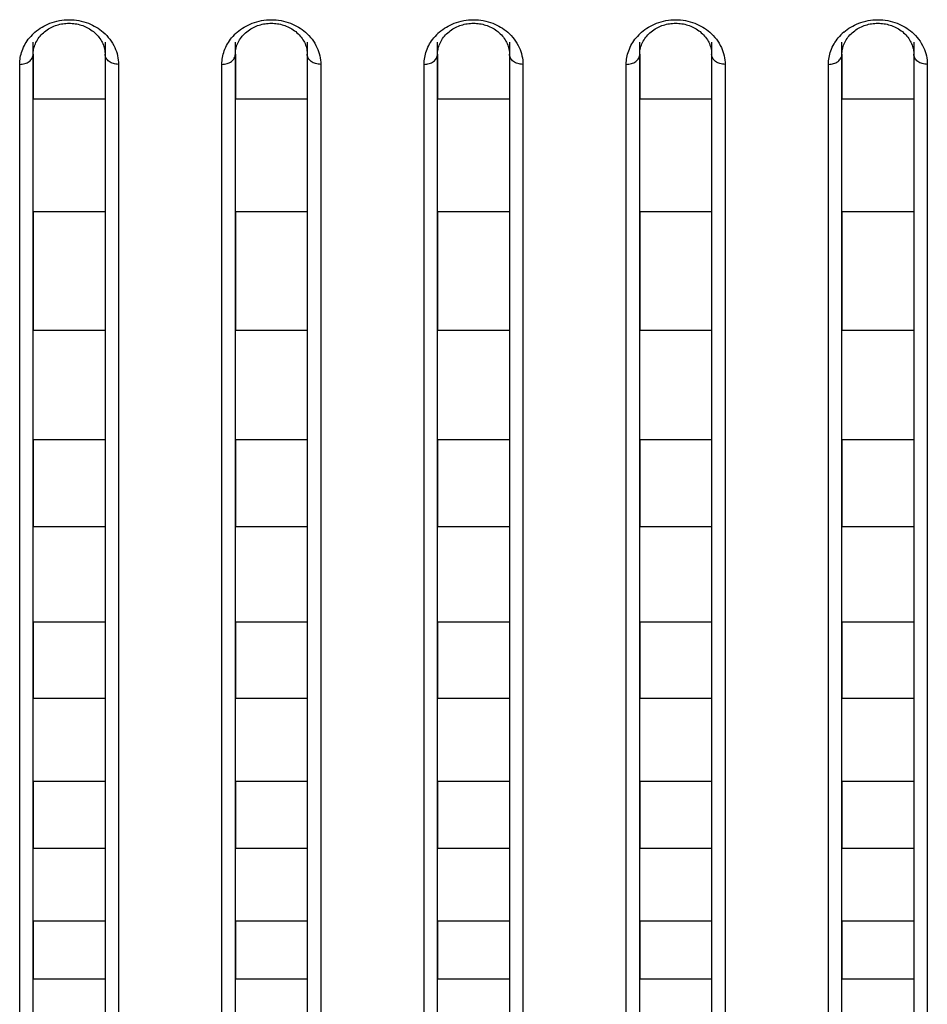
# Model space of a CAD drawing. Header units: millimetres. Extents: x -6054 to 364, y -1866 to 3094.
# Tile 326 of 360: x -3420 to -3399, y 1493 to 1515. Entities that reach past the tile are written whole.
import ezdxf

# ---------------------------------------------------------------- set-up
doc = ezdxf.new("R2010")
doc.units = ezdxf.units.MM
doc.header["$LTSCALE"] = 65.395
doc.layers.get('0').update_dxf_attribs({"linetype": 'CONTINUOUS'})

msp = doc.modelspace()

# ---------------------------------------------------------------- linework, layer by layer
at = {"linetype": 'Continuous'}
for p, q in [((-3419.223, 1484.478), (-3419.223, 1514.359)), ((-3417.623, 1514.359), (-3417.623, 1484.478)), ((-3414.723, 1484.478), (-3414.723, 1514.359)), ((-3413.123, 1514.359), (-3413.123, 1484.478)), ((-3410.223, 1484.478), (-3410.223, 1514.359)), ((-3408.623, 1514.359), (-3408.623, 1484.478)), ((-3405.723, 1484.478), (-3405.723, 1514.359)), ((-3404.123, 1514.359), (-3404.123, 1484.478)), ((-3401.223, 1484.478), (-3401.223, 1514.359)), ((-3399.623, 1514.359), (-3399.623, 1484.478)), ((-3419.223, 1514.091), (-3419.223, 1513.095)), ((-3419.223, 1514.091), (-3419.223, 1513.095)), ((-3417.623, 1514.091), (-3417.623, 1513.095)), ((-3417.623, 1514.091), (-3417.623, 1513.095)), ((-3414.723, 1514.091), (-3414.723, 1513.095)), ((-3414.723, 1514.091), (-3414.723, 1513.095)), ((-3413.123, 1514.091), (-3413.123, 1513.095)), ((-3413.123, 1514.091), (-3413.123, 1513.095)), ((-3410.223, 1514.091), (-3410.223, 1513.095)), ((-3410.223, 1514.091), (-3410.223, 1513.095)), ((-3408.623, 1514.091), (-3408.623, 1513.095)), ((-3408.623, 1514.091), (-3408.623, 1513.095)), ((-3405.723, 1514.091), (-3405.723, 1513.095)), ((-3405.723, 1514.091), (-3405.723, 1513.095)), ((-3404.123, 1514.091), (-3404.123, 1513.095)), ((-3404.123, 1514.091), (-3404.123, 1513.095)), ((-3401.223, 1514.091), (-3401.223, 1513.095)), ((-3401.223, 1514.091), (-3401.223, 1513.095)), ((-3399.623, 1514.091), (-3399.623, 1513.095)), ((-3399.623, 1514.091), (-3399.623, 1513.095)), ((-3419.523, 1484.178), (-3419.523, 1513.867)), ((-3417.323, 1513.867), (-3417.323, 1484.178)), ((-3415.023, 1484.178), (-3415.023, 1513.867)), ((-3412.823, 1513.867), (-3412.823, 1484.178)), ((-3410.523, 1484.178), (-3410.523, 1513.867)), ((-3408.323, 1513.867), (-3408.323, 1484.178)), ((-3406.023, 1484.178), (-3406.023, 1513.867)), ((-3403.823, 1513.867), (-3403.823, 1484.178)), ((-3401.523, 1484.178), (-3401.523, 1513.867)), ((-3399.323, 1513.867), (-3399.323, 1484.178)), ((-3417.623, 1513.095), (-3419.223, 1513.095)), ((-3417.623, 1513.095), (-3419.223, 1513.095)), ((-3413.123, 1513.095), (-3414.723, 1513.095)), ((-3413.123, 1513.095), (-3414.723, 1513.095)), ((-3408.623, 1513.095), (-3410.223, 1513.095)), ((-3408.623, 1513.095), (-3410.223, 1513.095)), ((-3404.123, 1513.095), (-3405.723, 1513.095)), ((-3404.123, 1513.095), (-3405.723, 1513.095)), ((-3399.623, 1513.095), (-3401.223, 1513.095)), ((-3399.623, 1513.095), (-3401.223, 1513.095)), ((-3417.623, 1510.583), (-3419.223, 1510.583)), ((-3417.623, 1510.583), (-3419.223, 1510.583)), ((-3419.223, 1510.583), (-3419.223, 1507.945)), ((-3419.223, 1510.583), (-3419.223, 1507.945)), ((-3417.623, 1510.583), (-3417.623, 1507.945)), ((-3417.623, 1510.583), (-3417.623, 1507.945)), ((-3413.123, 1510.583), (-3414.723, 1510.583)), ((-3413.123, 1510.583), (-3414.723, 1510.583)), ((-3414.723, 1510.583), (-3414.723, 1507.945)), ((-3414.723, 1510.583), (-3414.723, 1507.945)), ((-3413.123, 1510.583), (-3413.123, 1507.945)), ((-3413.123, 1510.583), (-3413.123, 1507.945)), ((-3408.623, 1510.583), (-3410.223, 1510.583)), ((-3408.623, 1510.583), (-3410.223, 1510.583)), ((-3410.223, 1510.583), (-3410.223, 1507.945)), ((-3410.223, 1510.583), (-3410.223, 1507.945)), ((-3408.623, 1510.583), (-3408.623, 1507.945)), ((-3408.623, 1510.583), (-3408.623, 1507.945)), ((-3404.123, 1510.583), (-3405.723, 1510.583)), ((-3404.123, 1510.583), (-3405.723, 1510.583)), ((-3405.723, 1510.583), (-3405.723, 1507.945)), ((-3405.723, 1510.583), (-3405.723, 1507.945)), ((-3404.123, 1510.583), (-3404.123, 1507.945)), ((-3404.123, 1510.583), (-3404.123, 1507.945)), ((-3399.623, 1510.583), (-3401.223, 1510.583)), ((-3399.623, 1510.583), (-3401.223, 1510.583)), ((-3401.223, 1510.583), (-3401.223, 1507.945)), ((-3401.223, 1510.583), (-3401.223, 1507.945)), ((-3399.623, 1510.583), (-3399.623, 1507.945)), ((-3399.623, 1510.583), (-3399.623, 1507.945)), ((-3417.623, 1507.945), (-3419.223, 1507.945)), ((-3417.623, 1507.945), (-3419.223, 1507.945)), ((-3413.123, 1507.945), (-3414.723, 1507.945)), ((-3413.123, 1507.945), (-3414.723, 1507.945)), ((-3408.623, 1507.945), (-3410.223, 1507.945)), ((-3408.623, 1507.945), (-3410.223, 1507.945)), ((-3404.123, 1507.945), (-3405.723, 1507.945)), ((-3404.123, 1507.945), (-3405.723, 1507.945)), ((-3399.623, 1507.945), (-3401.223, 1507.945)), ((-3399.623, 1507.945), (-3401.223, 1507.945)), ((-3417.623, 1505.516), (-3419.223, 1505.516)), ((-3417.623, 1505.516), (-3419.223, 1505.516)), ((-3419.223, 1505.516), (-3419.223, 1503.576)), ((-3419.223, 1505.516), (-3419.223, 1503.576)), ((-3417.623, 1505.516), (-3417.623, 1503.576)), ((-3417.623, 1505.516), (-3417.623, 1503.576)), ((-3413.123, 1505.516), (-3414.723, 1505.516)), ((-3413.123, 1505.516), (-3414.723, 1505.516)), ((-3414.723, 1505.516), (-3414.723, 1503.576)), ((-3414.723, 1505.516), (-3414.723, 1503.576)), ((-3413.123, 1505.516), (-3413.123, 1503.576)), ((-3413.123, 1505.516), (-3413.123, 1503.576)), ((-3408.623, 1505.516), (-3410.223, 1505.516)), ((-3408.623, 1505.516), (-3410.223, 1505.516)), ((-3410.223, 1505.516), (-3410.223, 1503.576)), ((-3410.223, 1505.516), (-3410.223, 1503.576)), ((-3408.623, 1505.516), (-3408.623, 1503.576)), ((-3408.623, 1505.516), (-3408.623, 1503.576)), ((-3404.123, 1505.516), (-3405.723, 1505.516)), ((-3404.123, 1505.516), (-3405.723, 1505.516)), ((-3405.723, 1505.516), (-3405.723, 1503.576)), ((-3405.723, 1505.516), (-3405.723, 1503.576)), ((-3404.123, 1505.516), (-3404.123, 1503.576)), ((-3404.123, 1505.516), (-3404.123, 1503.576)), ((-3399.623, 1505.516), (-3401.223, 1505.516)), ((-3399.623, 1505.516), (-3401.223, 1505.516)), ((-3401.223, 1505.516), (-3401.223, 1503.576)), ((-3401.223, 1505.516), (-3401.223, 1503.576)), ((-3399.623, 1505.516), (-3399.623, 1503.576)), ((-3399.623, 1505.516), (-3399.623, 1503.576)), ((-3417.623, 1503.576), (-3419.223, 1503.576)), ((-3417.623, 1503.576), (-3419.223, 1503.576)), ((-3413.123, 1503.576), (-3414.723, 1503.576)), ((-3413.123, 1503.576), (-3414.723, 1503.576)), ((-3408.623, 1503.576), (-3410.223, 1503.576)), ((-3408.623, 1503.576), (-3410.223, 1503.576)), ((-3404.123, 1503.576), (-3405.723, 1503.576)), ((-3404.123, 1503.576), (-3405.723, 1503.576)), ((-3399.623, 1503.576), (-3401.223, 1503.576)), ((-3399.623, 1503.576), (-3401.223, 1503.576)), ((-3417.623, 1501.459), (-3419.223, 1501.459)), ((-3417.623, 1501.459), (-3419.223, 1501.459)), ((-3419.223, 1501.459), (-3419.223, 1499.762)), ((-3419.223, 1501.459), (-3419.223, 1499.762)), ((-3417.623, 1501.459), (-3417.623, 1499.762)), ((-3417.623, 1501.459), (-3417.623, 1499.762)), ((-3413.123, 1501.459), (-3414.723, 1501.459)), ((-3413.123, 1501.459), (-3414.723, 1501.459)), ((-3414.723, 1501.459), (-3414.723, 1499.762)), ((-3414.723, 1501.459), (-3414.723, 1499.762)), ((-3413.123, 1501.459), (-3413.123, 1499.762)), ((-3413.123, 1501.459), (-3413.123, 1499.762)), ((-3408.623, 1501.459), (-3410.223, 1501.459)), ((-3408.623, 1501.459), (-3410.223, 1501.459)), ((-3410.223, 1501.459), (-3410.223, 1499.762)), ((-3410.223, 1501.459), (-3410.223, 1499.762)), ((-3408.623, 1501.459), (-3408.623, 1499.762)), ((-3408.623, 1501.459), (-3408.623, 1499.762)), ((-3404.123, 1501.459), (-3405.723, 1501.459)), ((-3404.123, 1501.459), (-3405.723, 1501.459)), ((-3405.723, 1501.459), (-3405.723, 1499.762)), ((-3405.723, 1501.459), (-3405.723, 1499.762)), ((-3404.123, 1501.459), (-3404.123, 1499.762)), ((-3404.123, 1501.459), (-3404.123, 1499.762)), ((-3399.623, 1501.459), (-3401.223, 1501.459)), ((-3399.623, 1501.459), (-3401.223, 1501.459)), ((-3401.223, 1501.459), (-3401.223, 1499.762)), ((-3401.223, 1501.459), (-3401.223, 1499.762)), ((-3399.623, 1501.459), (-3399.623, 1499.762)), ((-3399.623, 1501.459), (-3399.623, 1499.762)), ((-3417.623, 1499.762), (-3419.223, 1499.762)), ((-3417.623, 1499.762), (-3419.223, 1499.762)), ((-3413.123, 1499.762), (-3414.723, 1499.762)), ((-3413.123, 1499.762), (-3414.723, 1499.762)), ((-3408.623, 1499.762), (-3410.223, 1499.762)), ((-3408.623, 1499.762), (-3410.223, 1499.762)), ((-3404.123, 1499.762), (-3405.723, 1499.762)), ((-3404.123, 1499.762), (-3405.723, 1499.762)), ((-3399.623, 1499.762), (-3401.223, 1499.762)), ((-3399.623, 1499.762), (-3401.223, 1499.762)), ((-3417.623, 1497.91), (-3419.223, 1497.91)), ((-3417.623, 1497.91), (-3419.223, 1497.91)), ((-3419.223, 1497.91), (-3419.223, 1496.425)), ((-3419.223, 1497.91), (-3419.223, 1496.425)), ((-3417.623, 1497.91), (-3417.623, 1496.425)), ((-3417.623, 1497.91), (-3417.623, 1496.425)), ((-3413.123, 1497.91), (-3414.723, 1497.91)), ((-3413.123, 1497.91), (-3414.723, 1497.91)), ((-3414.723, 1497.91), (-3414.723, 1496.425)), ((-3414.723, 1497.91), (-3414.723, 1496.425)), ((-3413.123, 1497.91), (-3413.123, 1496.425)), ((-3413.123, 1497.91), (-3413.123, 1496.425)), ((-3408.623, 1497.91), (-3410.223, 1497.91)), ((-3408.623, 1497.91), (-3410.223, 1497.91)), ((-3410.223, 1497.91), (-3410.223, 1496.425)), ((-3410.223, 1497.91), (-3410.223, 1496.425)), ((-3408.623, 1497.91), (-3408.623, 1496.425)), ((-3408.623, 1497.91), (-3408.623, 1496.425)), ((-3404.123, 1497.91), (-3405.723, 1497.91)), ((-3404.123, 1497.91), (-3405.723, 1497.91)), ((-3405.723, 1497.91), (-3405.723, 1496.425)), ((-3405.723, 1497.91), (-3405.723, 1496.425)), ((-3404.123, 1497.91), (-3404.123, 1496.425)), ((-3404.123, 1497.91), (-3404.123, 1496.425)), ((-3399.623, 1497.91), (-3401.223, 1497.91)), ((-3399.623, 1497.91), (-3401.223, 1497.91)), ((-3401.223, 1497.91), (-3401.223, 1496.425)), ((-3401.223, 1497.91), (-3401.223, 1496.425)), ((-3399.623, 1497.91), (-3399.623, 1496.425)), ((-3399.623, 1497.91), (-3399.623, 1496.425)), ((-3417.623, 1496.425), (-3419.223, 1496.425)), ((-3417.623, 1496.425), (-3419.223, 1496.425)), ((-3413.123, 1496.425), (-3414.723, 1496.425)), ((-3413.123, 1496.425), (-3414.723, 1496.425)), ((-3408.623, 1496.425), (-3410.223, 1496.425)), ((-3408.623, 1496.425), (-3410.223, 1496.425)), ((-3404.123, 1496.425), (-3405.723, 1496.425)), ((-3404.123, 1496.425), (-3405.723, 1496.425)), ((-3399.623, 1496.425), (-3401.223, 1496.425)), ((-3399.623, 1496.425), (-3401.223, 1496.425)), ((-3417.623, 1494.806), (-3419.223, 1494.806)), ((-3417.623, 1494.806), (-3419.223, 1494.806)), ((-3419.223, 1494.806), (-3419.223, 1493.513)), ((-3419.223, 1494.806), (-3419.223, 1493.513)), ((-3417.623, 1494.806), (-3417.623, 1493.513)), ((-3417.623, 1494.806), (-3417.623, 1493.513)), ((-3413.123, 1494.806), (-3414.723, 1494.806)), ((-3413.123, 1494.806), (-3414.723, 1494.806)), ((-3414.723, 1494.806), (-3414.723, 1493.513)), ((-3414.723, 1494.806), (-3414.723, 1493.513)), ((-3413.123, 1494.806), (-3413.123, 1493.513)), ((-3413.123, 1494.806), (-3413.123, 1493.513)), ((-3408.623, 1494.806), (-3410.223, 1494.806)), ((-3408.623, 1494.806), (-3410.223, 1494.806)), ((-3410.223, 1494.806), (-3410.223, 1493.513)), ((-3410.223, 1494.806), (-3410.223, 1493.513)), ((-3408.623, 1494.806), (-3408.623, 1493.513)), ((-3408.623, 1494.806), (-3408.623, 1493.513)), ((-3404.123, 1494.806), (-3405.723, 1494.806)), ((-3404.123, 1494.806), (-3405.723, 1494.806)), ((-3405.723, 1494.806), (-3405.723, 1493.513)), ((-3405.723, 1494.806), (-3405.723, 1493.513)), ((-3404.123, 1494.806), (-3404.123, 1493.513)), ((-3404.123, 1494.806), (-3404.123, 1493.513)), ((-3399.623, 1494.806), (-3401.223, 1494.806)), ((-3399.623, 1494.806), (-3401.223, 1494.806)), ((-3401.223, 1494.806), (-3401.223, 1493.513)), ((-3401.223, 1494.806), (-3401.223, 1493.513)), ((-3399.623, 1494.806), (-3399.623, 1493.513)), ((-3399.623, 1494.806), (-3399.623, 1493.513)), ((-3417.623, 1493.513), (-3419.223, 1493.513)), ((-3417.623, 1493.513), (-3419.223, 1493.513)), ((-3413.123, 1493.513), (-3414.723, 1493.513)), ((-3413.123, 1493.513), (-3414.723, 1493.513)), ((-3408.623, 1493.513), (-3410.223, 1493.513)), ((-3408.623, 1493.513), (-3410.223, 1493.513)), ((-3404.123, 1493.513), (-3405.723, 1493.513)), ((-3404.123, 1493.513), (-3405.723, 1493.513)), ((-3399.623, 1493.513), (-3401.223, 1493.513)), ((-3399.623, 1493.513), (-3401.223, 1493.513))]:
    msp.add_line(p, q, dxfattribs=at)
for points in [[(-3419.128, 1514.412), (-3419.11, 1514.44), (-3419.09, 1514.468), (-3419.068, 1514.495), (-3419.045, 1514.521), (-3419.021, 1514.546), (-3418.995, 1514.57), (-3418.968, 1514.592), (-3418.94, 1514.614), (-3418.912, 1514.635), (-3418.882, 1514.654), (-3418.852, 1514.671), (-3418.822, 1514.687), (-3418.791, 1514.702), (-3418.76, 1514.716), (-3418.728, 1514.728), (-3418.696, 1514.739), (-3418.663, 1514.749), (-3418.63, 1514.757), (-3418.596, 1514.765), (-3418.562, 1514.771), (-3418.528, 1514.775), (-3418.493, 1514.779), (-3418.459, 1514.781), (-3418.424, 1514.782), (-3418.389, 1514.781), (-3418.355, 1514.779), (-3418.32, 1514.776), (-3418.286, 1514.771), (-3418.252, 1514.765), (-3418.219, 1514.758), (-3418.185, 1514.749), (-3418.153, 1514.74), (-3418.12, 1514.729), (-3418.089, 1514.717), (-3418.057, 1514.703), (-3418.026, 1514.688), (-3417.996, 1514.672), (-3417.966, 1514.655), (-3417.936, 1514.636), (-3417.907, 1514.615), (-3417.879, 1514.594), (-3417.853, 1514.571), (-3417.827, 1514.547), (-3417.803, 1514.522), (-3417.78, 1514.497), (-3417.758, 1514.47), (-3417.738, 1514.443), (-3417.719, 1514.415)], [(-3414.628, 1514.412), (-3414.61, 1514.44), (-3414.59, 1514.468), (-3414.568, 1514.495), (-3414.545, 1514.521), (-3414.521, 1514.546), (-3414.495, 1514.57), (-3414.468, 1514.592), (-3414.44, 1514.614), (-3414.412, 1514.635), (-3414.382, 1514.654), (-3414.352, 1514.671), (-3414.322, 1514.687), (-3414.291, 1514.702), (-3414.26, 1514.716), (-3414.228, 1514.728), (-3414.196, 1514.739), (-3414.163, 1514.749), (-3414.13, 1514.757), (-3414.096, 1514.765), (-3414.062, 1514.771), (-3414.028, 1514.775), (-3413.993, 1514.779), (-3413.959, 1514.781), (-3413.924, 1514.782), (-3413.889, 1514.781), (-3413.855, 1514.779), (-3413.82, 1514.776), (-3413.786, 1514.771), (-3413.752, 1514.765), (-3413.719, 1514.758), (-3413.685, 1514.749), (-3413.653, 1514.74), (-3413.62, 1514.729), (-3413.589, 1514.717), (-3413.557, 1514.703), (-3413.526, 1514.688), (-3413.496, 1514.672), (-3413.466, 1514.655), (-3413.436, 1514.636), (-3413.407, 1514.615), (-3413.379, 1514.594), (-3413.353, 1514.571), (-3413.327, 1514.547), (-3413.303, 1514.522), (-3413.28, 1514.497), (-3413.258, 1514.47), (-3413.238, 1514.443), (-3413.219, 1514.415)], [(-3410.128, 1514.412), (-3410.11, 1514.44), (-3410.09, 1514.468), (-3410.068, 1514.495), (-3410.045, 1514.521), (-3410.021, 1514.546), (-3409.995, 1514.57), (-3409.968, 1514.592), (-3409.94, 1514.614), (-3409.912, 1514.635), (-3409.882, 1514.654), (-3409.852, 1514.671), (-3409.822, 1514.687), (-3409.791, 1514.702), (-3409.76, 1514.716), (-3409.728, 1514.728), (-3409.696, 1514.739), (-3409.663, 1514.749), (-3409.63, 1514.757), (-3409.596, 1514.765), (-3409.562, 1514.771), (-3409.528, 1514.775), (-3409.493, 1514.779), (-3409.459, 1514.781), (-3409.424, 1514.782), (-3409.389, 1514.781), (-3409.355, 1514.779), (-3409.32, 1514.776), (-3409.286, 1514.771), (-3409.252, 1514.765), (-3409.219, 1514.758), (-3409.185, 1514.749), (-3409.153, 1514.74), (-3409.12, 1514.729), (-3409.089, 1514.717), (-3409.057, 1514.703), (-3409.026, 1514.688), (-3408.996, 1514.672), (-3408.966, 1514.655), (-3408.936, 1514.636), (-3408.907, 1514.615), (-3408.879, 1514.594), (-3408.853, 1514.571), (-3408.827, 1514.547), (-3408.803, 1514.522), (-3408.78, 1514.497), (-3408.758, 1514.47), (-3408.738, 1514.443), (-3408.719, 1514.415)], [(-3405.628, 1514.412), (-3405.61, 1514.44), (-3405.59, 1514.468), (-3405.568, 1514.495), (-3405.545, 1514.521), (-3405.521, 1514.546), (-3405.495, 1514.57), (-3405.468, 1514.592), (-3405.44, 1514.614), (-3405.412, 1514.635), (-3405.382, 1514.654), (-3405.352, 1514.671), (-3405.322, 1514.687), (-3405.291, 1514.702), (-3405.26, 1514.716), (-3405.228, 1514.728), (-3405.196, 1514.739), (-3405.163, 1514.749), (-3405.13, 1514.757), (-3405.096, 1514.765), (-3405.062, 1514.771), (-3405.028, 1514.775), (-3404.993, 1514.779), (-3404.959, 1514.781), (-3404.924, 1514.782), (-3404.889, 1514.781), (-3404.855, 1514.779), (-3404.82, 1514.776), (-3404.786, 1514.771), (-3404.752, 1514.765), (-3404.719, 1514.758), (-3404.685, 1514.749), (-3404.653, 1514.74), (-3404.62, 1514.729), (-3404.589, 1514.717), (-3404.557, 1514.703), (-3404.526, 1514.688), (-3404.496, 1514.672), (-3404.466, 1514.655), (-3404.436, 1514.636), (-3404.407, 1514.615), (-3404.379, 1514.594), (-3404.353, 1514.571), (-3404.327, 1514.547), (-3404.303, 1514.522), (-3404.28, 1514.497), (-3404.258, 1514.47), (-3404.238, 1514.443), (-3404.219, 1514.415)], [(-3401.128, 1514.412), (-3401.11, 1514.44), (-3401.09, 1514.468), (-3401.068, 1514.495), (-3401.045, 1514.521), (-3401.021, 1514.546), (-3400.995, 1514.57), (-3400.968, 1514.592), (-3400.94, 1514.614), (-3400.912, 1514.635), (-3400.882, 1514.654), (-3400.852, 1514.671), (-3400.822, 1514.687), (-3400.791, 1514.702), (-3400.76, 1514.716), (-3400.728, 1514.728), (-3400.696, 1514.739), (-3400.663, 1514.749), (-3400.63, 1514.757), (-3400.596, 1514.765), (-3400.562, 1514.771), (-3400.528, 1514.775), (-3400.493, 1514.779), (-3400.459, 1514.781), (-3400.424, 1514.782), (-3400.389, 1514.781), (-3400.355, 1514.779), (-3400.32, 1514.776), (-3400.286, 1514.771), (-3400.252, 1514.765), (-3400.219, 1514.758), (-3400.185, 1514.749), (-3400.153, 1514.74), (-3400.12, 1514.729), (-3400.089, 1514.717), (-3400.057, 1514.703), (-3400.026, 1514.688), (-3399.996, 1514.672), (-3399.966, 1514.655), (-3399.936, 1514.636), (-3399.907, 1514.615), (-3399.879, 1514.594), (-3399.853, 1514.571), (-3399.827, 1514.547), (-3399.803, 1514.522), (-3399.78, 1514.497), (-3399.758, 1514.47), (-3399.738, 1514.443), (-3399.719, 1514.415)], [(-3419.197, 1514.263), (-3419.187, 1514.293), (-3419.174, 1514.324), (-3419.161, 1514.354), (-3419.145, 1514.383), (-3419.128, 1514.412)], [(-3417.719, 1514.415), (-3417.702, 1514.386), (-3417.687, 1514.357), (-3417.673, 1514.327), (-3417.661, 1514.297), (-3417.65, 1514.266)], [(-3414.697, 1514.263), (-3414.687, 1514.293), (-3414.674, 1514.324), (-3414.661, 1514.354), (-3414.645, 1514.383), (-3414.628, 1514.412)], [(-3413.219, 1514.415), (-3413.202, 1514.386), (-3413.187, 1514.357), (-3413.173, 1514.327), (-3413.161, 1514.297), (-3413.15, 1514.266)], [(-3410.197, 1514.263), (-3410.187, 1514.293), (-3410.174, 1514.324), (-3410.161, 1514.354), (-3410.145, 1514.383), (-3410.128, 1514.412)], [(-3408.719, 1514.415), (-3408.702, 1514.386), (-3408.687, 1514.357), (-3408.673, 1514.327), (-3408.661, 1514.297), (-3408.65, 1514.266)], [(-3405.697, 1514.263), (-3405.687, 1514.293), (-3405.674, 1514.324), (-3405.661, 1514.354), (-3405.645, 1514.383), (-3405.628, 1514.412)], [(-3404.219, 1514.415), (-3404.202, 1514.386), (-3404.187, 1514.357), (-3404.173, 1514.327), (-3404.161, 1514.297), (-3404.15, 1514.266)], [(-3401.197, 1514.263), (-3401.187, 1514.293), (-3401.174, 1514.324), (-3401.161, 1514.354), (-3401.145, 1514.383), (-3401.128, 1514.412)], [(-3399.719, 1514.415), (-3399.702, 1514.386), (-3399.687, 1514.357), (-3399.673, 1514.327), (-3399.661, 1514.297), (-3399.65, 1514.266)], [(-3419.223, 1514.091), (-3419.223, 1514.105), (-3419.221, 1514.137), (-3419.218, 1514.169), (-3419.213, 1514.2), (-3419.206, 1514.232), (-3419.197, 1514.263)], [(-3417.65, 1514.266), (-3417.642, 1514.235), (-3417.634, 1514.204), (-3417.629, 1514.173), (-3417.625, 1514.141), (-3417.623, 1514.109), (-3417.623, 1514.091)], [(-3414.723, 1514.091), (-3414.723, 1514.105), (-3414.721, 1514.137), (-3414.718, 1514.169), (-3414.713, 1514.2), (-3414.706, 1514.232), (-3414.697, 1514.263)], [(-3413.15, 1514.266), (-3413.142, 1514.235), (-3413.134, 1514.204), (-3413.129, 1514.173), (-3413.125, 1514.141), (-3413.123, 1514.109), (-3413.123, 1514.091)], [(-3410.223, 1514.091), (-3410.223, 1514.105), (-3410.221, 1514.137), (-3410.218, 1514.169), (-3410.213, 1514.2), (-3410.206, 1514.232), (-3410.197, 1514.263)], [(-3408.65, 1514.266), (-3408.642, 1514.235), (-3408.634, 1514.204), (-3408.629, 1514.173), (-3408.625, 1514.141), (-3408.623, 1514.109), (-3408.623, 1514.091)], [(-3405.723, 1514.091), (-3405.723, 1514.105), (-3405.721, 1514.137), (-3405.718, 1514.169), (-3405.713, 1514.2), (-3405.706, 1514.232), (-3405.697, 1514.263)], [(-3404.15, 1514.266), (-3404.142, 1514.235), (-3404.134, 1514.204), (-3404.129, 1514.173), (-3404.125, 1514.141), (-3404.123, 1514.109), (-3404.123, 1514.091)], [(-3401.223, 1514.091), (-3401.223, 1514.105), (-3401.221, 1514.137), (-3401.218, 1514.169), (-3401.213, 1514.2), (-3401.206, 1514.232), (-3401.197, 1514.263)], [(-3399.65, 1514.266), (-3399.642, 1514.235), (-3399.634, 1514.204), (-3399.629, 1514.173), (-3399.625, 1514.141), (-3399.623, 1514.109), (-3399.623, 1514.091)]]:
    msp.add_lwpolyline(points, dxfattribs=at)
for centre in [(-3418.498, 1513.792), (-3413.998, 1513.792), (-3409.498, 1513.792), (-3404.998, 1513.792), (-3400.498, 1513.792)]:
    msp.add_arc(centre, 1.045, 130.984, 140.592, dxfattribs=at)
for points, knots in [([(-3419.184, 1514.581), (-3419.086, 1514.666), (-3418.845, 1514.81), (-3418.423, 1514.887), (-3418.001, 1514.81), (-3417.76, 1514.666), (-3417.662, 1514.581)], [0, 0, 0, 0, 0.23574, 0.500003, 0.764265, 1, 1, 1, 1]), ([(-3414.684, 1514.581), (-3414.586, 1514.666), (-3414.345, 1514.81), (-3413.923, 1514.887), (-3413.501, 1514.81), (-3413.26, 1514.666), (-3413.162, 1514.581)], [0, 0, 0, 0, 0.23574, 0.500003, 0.764265, 1, 1, 1, 1]), ([(-3410.184, 1514.581), (-3410.086, 1514.666), (-3409.845, 1514.81), (-3409.423, 1514.887), (-3409.001, 1514.81), (-3408.76, 1514.666), (-3408.662, 1514.581)], [0, 0, 0, 0, 0.23574, 0.500003, 0.764265, 1, 1, 1, 1]), ([(-3405.684, 1514.581), (-3405.586, 1514.666), (-3405.345, 1514.81), (-3404.923, 1514.887), (-3404.501, 1514.81), (-3404.26, 1514.666), (-3404.162, 1514.581)], [0, 0, 0, 0, 0.23574, 0.500003, 0.764265, 1, 1, 1, 1]), ([(-3401.184, 1514.581), (-3401.086, 1514.666), (-3400.845, 1514.81), (-3400.423, 1514.887), (-3400.001, 1514.81), (-3399.76, 1514.666), (-3399.662, 1514.581)], [0, 0, 0, 0, 0.23574, 0.500003, 0.764265, 1, 1, 1, 1]), ([(-3419.523, 1513.867), (-3419.523, 1513.969), (-3419.485, 1514.183), (-3419.375, 1514.371), (-3419.306, 1514.456)], [0, 0, 0, 0, 0.482589, 1, 1, 1, 1]), ([(-3417.662, 1514.581), (-3417.556, 1514.488), (-3417.385, 1514.267), (-3417.323, 1513.995), (-3417.323, 1513.867)], [0, 0, 0, 0, 0.525823, 1, 1, 1, 1]), ([(-3415.023, 1513.867), (-3415.023, 1513.969), (-3414.985, 1514.183), (-3414.875, 1514.371), (-3414.806, 1514.456)], [0, 0, 0, 0, 0.482589, 1, 1, 1, 1]), ([(-3413.162, 1514.581), (-3413.056, 1514.488), (-3412.885, 1514.267), (-3412.823, 1513.995), (-3412.823, 1513.867)], [0, 0, 0, 0, 0.525823, 1, 1, 1, 1]), ([(-3410.523, 1513.867), (-3410.523, 1513.969), (-3410.485, 1514.183), (-3410.375, 1514.371), (-3410.306, 1514.456)], [0, 0, 0, 0, 0.482589, 1, 1, 1, 1]), ([(-3408.662, 1514.581), (-3408.556, 1514.488), (-3408.385, 1514.267), (-3408.323, 1513.995), (-3408.323, 1513.867)], [0, 0, 0, 0, 0.525823, 1, 1, 1, 1]), ([(-3406.023, 1513.867), (-3406.023, 1513.969), (-3405.985, 1514.183), (-3405.875, 1514.371), (-3405.806, 1514.456)], [0, 0, 0, 0, 0.482589, 1, 1, 1, 1]), ([(-3404.162, 1514.581), (-3404.056, 1514.488), (-3403.885, 1514.267), (-3403.823, 1513.995), (-3403.823, 1513.867)], [0, 0, 0, 0, 0.525823, 1, 1, 1, 1]), ([(-3401.523, 1513.867), (-3401.523, 1513.969), (-3401.485, 1514.183), (-3401.375, 1514.371), (-3401.306, 1514.456)], [0, 0, 0, 0, 0.482589, 1, 1, 1, 1]), ([(-3399.662, 1514.581), (-3399.556, 1514.488), (-3399.385, 1514.267), (-3399.323, 1513.995), (-3399.323, 1513.867)], [0, 0, 0, 0, 0.525823, 1, 1, 1, 1]), ([(-3419.523, 1513.867), (-3419.484, 1513.867), (-3419.409, 1513.878), (-3419.31, 1513.925), (-3419.241, 1513.999), (-3419.223, 1514.062), (-3419.223, 1514.091)], [0, 0, 0, 0, 0.28207, 0.546535, 0.783879, 1, 1, 1, 1]), ([(-3417.323, 1513.867), (-3417.362, 1513.867), (-3417.437, 1513.878), (-3417.536, 1513.925), (-3417.605, 1513.999), (-3417.623, 1514.062), (-3417.623, 1514.091)], [0, 0, 0, 0, 0.28207, 0.546535, 0.783879, 1, 1, 1, 1]), ([(-3415.023, 1513.867), (-3414.984, 1513.867), (-3414.909, 1513.878), (-3414.81, 1513.925), (-3414.741, 1513.999), (-3414.723, 1514.062), (-3414.723, 1514.091)], [0, 0, 0, 0, 0.28207, 0.546535, 0.783879, 1, 1, 1, 1]), ([(-3412.823, 1513.867), (-3412.862, 1513.867), (-3412.937, 1513.878), (-3413.036, 1513.925), (-3413.105, 1513.999), (-3413.123, 1514.062), (-3413.123, 1514.091)], [0, 0, 0, 0, 0.28207, 0.546535, 0.783879, 1, 1, 1, 1]), ([(-3410.523, 1513.867), (-3410.484, 1513.867), (-3410.409, 1513.878), (-3410.31, 1513.925), (-3410.241, 1513.999), (-3410.223, 1514.062), (-3410.223, 1514.091)], [0, 0, 0, 0, 0.28207, 0.546535, 0.783879, 1, 1, 1, 1]), ([(-3408.323, 1513.867), (-3408.362, 1513.867), (-3408.437, 1513.878), (-3408.536, 1513.925), (-3408.605, 1513.999), (-3408.623, 1514.062), (-3408.623, 1514.091)], [0, 0, 0, 0, 0.28207, 0.546535, 0.783879, 1, 1, 1, 1]), ([(-3406.023, 1513.867), (-3405.984, 1513.867), (-3405.909, 1513.878), (-3405.81, 1513.925), (-3405.741, 1513.999), (-3405.723, 1514.062), (-3405.723, 1514.091)], [0, 0, 0, 0, 0.28207, 0.546535, 0.783879, 1, 1, 1, 1]), ([(-3403.823, 1513.867), (-3403.862, 1513.867), (-3403.937, 1513.878), (-3404.036, 1513.925), (-3404.105, 1513.999), (-3404.123, 1514.062), (-3404.123, 1514.091)], [0, 0, 0, 0, 0.28207, 0.546535, 0.783879, 1, 1, 1, 1]), ([(-3401.523, 1513.867), (-3401.484, 1513.867), (-3401.409, 1513.878), (-3401.31, 1513.925), (-3401.241, 1513.999), (-3401.223, 1514.062), (-3401.223, 1514.091)], [0, 0, 0, 0, 0.28207, 0.546535, 0.783879, 1, 1, 1, 1]), ([(-3399.323, 1513.867), (-3399.362, 1513.867), (-3399.437, 1513.878), (-3399.536, 1513.925), (-3399.605, 1513.999), (-3399.623, 1514.062), (-3399.623, 1514.091)], [0, 0, 0, 0, 0.28207, 0.546535, 0.783879, 1, 1, 1, 1])]:
    msp.add_open_spline(points, degree=3, knots=knots, dxfattribs=at)

doc.saveas('drawing.dxf')
